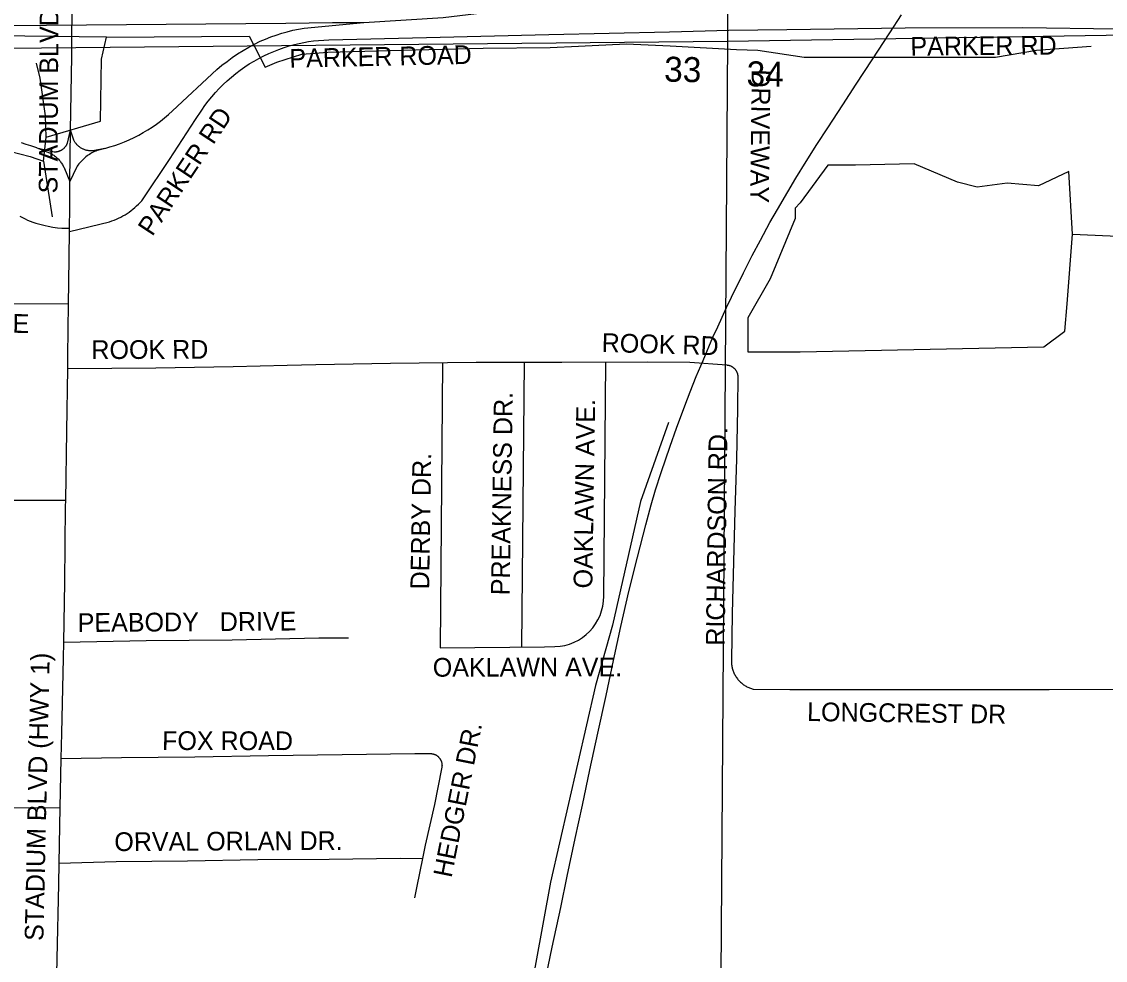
# Model space of a CAD drawing. Extents: x 1670563 to 1761545, y 515755 to 578944.
# Drawn here: x 1706695 to 1711032, y 535267 to 539024 of the extents above; entities that cross this region are included whole.
import ezdxf

# ---------------------------------------------------------------- set-up
doc = ezdxf.new("R2010")
doc.units = 0
for name, color, linetype in [('5_sectionlines', 7, 'Continuous'), ('62_text', 7, 'Continuous'), ('RR Tracks', 7, 'Continuous'), ('SHP_LINE', 7, 'Continuous'), ('STREETCL', 7, 'Continuous'), ('STRNAMES', 7, 'Continuous')]:
    doc.layers.add(name, color=color, linetype=linetype)

# ---------------------------------------------------------------- blocks, each defined once
blk = doc.blocks.new('RR TRACKS02')
at = {"layer": 'RR Tracks'}
for p, q in [((1710169.4, 538978.5), (1710217, 539050.8)), ((1710099.7, 538871.2), (1710169.4, 538978.5)), ((1710035, 538773.3), (1710099.7, 538871.2)), ((1709981, 538691), (1710035, 538773.3)), ((1709921, 538598.8), (1709981, 538691)), ((1709877.1, 538531.9), (1709921, 538598.8)), ((1709834.3, 538463.9), (1709877.1, 538531.9)), ((1709793.5, 538396.8), (1709834.3, 538463.9)), ((1709761.7, 538342.7), (1709793.5, 538396.8)), ((1709719.7, 538271.9), (1709761.7, 538342.7)), ((1709690.1, 538219.9), (1709719.7, 538271.9)), ((1709652.2, 538148.8), (1709690.1, 538219.9)), ((1709618.8, 538087.7), (1709652.2, 538148.8)), ((1709583.4, 538018.2), (1709618.8, 538087.7)), ((1709535.7, 537921.3), (1709583.4, 538018.2)), ((1709515.6, 537879.1), (1709535.7, 537921.3)), ((1709481.5, 537802.3), (1709515.6, 537879.1)), ((1709461.6, 537760.7), (1709481.5, 537802.3)), ((1709422.5, 537667.6), (1709461.6, 537760.7)), ((1709394.1, 537603.7), (1709422.5, 537667.6)), ((1709370.7, 537542), (1709394.1, 537603.7)), ((1709349.9, 537486.5), (1709370.7, 537542)), ((1709316.1, 537396.9), (1709349.9, 537486.5)), ((1709291.2, 537324.6), (1709316.1, 537396.9)), ((1709255.2, 537220.1), (1709291.2, 537324.6)), ((1709232.2, 537149.5), (1709255.2, 537220.1)), ((1709214.2, 537090.5), (1709232.2, 537149.5)), ((1709193.7, 537010.2), (1709214.2, 537090.5)), ((1709159.6, 536880.2), (1709193.7, 537010.2)), ((1709125.5, 536743.6), (1709159.6, 536880.2)), ((1709092.7, 536603.5), (1709125.5, 536743.6)), ((1709063.7, 536467.5), (1709092.7, 536603.5)), ((1709034, 536326.7), (1709063.7, 536467.5)), ((1709001.5, 536176.5), (1709034, 536326.7)), ((1708969.7, 536029.2), (1709001.5, 536176.5)), ((1708939.1, 535887.5), (1708969.7, 536029.2)), ((1708911, 535754.3), (1708939.1, 535887.5)), ((1708878.8, 535603.5), (1708911, 535754.3)), ((1708852.9, 535479.1), (1708878.8, 535603.5)), ((1708818.5, 535319.5), (1708852.9, 535479.1)), ((1708787.3, 535171.5), (1708818.5, 535319.5))]:
    blk.add_line(p, q, dxfattribs=at)

msp = doc.modelspace()

# ---------------------------------------------------------------- linework, layer by layer
at = {"layer": '5_sectionlines'}
for points in [[(1709518.6, 540606.4), (1709520.2, 538946.1), (1709482.2, 533710.3), (1709496, 528430.4), (1709444.2, 523180.6), (1709478, 517872.8)], [(1705537.2, 538907), (1709520.2, 538946.1), (1714908.5, 539031), (1716909.4, 538990.1)]]:
    msp.add_lwpolyline(points, dxfattribs=at)
at = {"layer": 'SHP_LINE'}
for points in [[(1705065, 538962), (1705852, 538968), (1705935, 538966), (1706017, 538955), (1706125, 538920), (1706217, 538865), (1706350, 538761), (1706438, 538658), (1706548, 538559), (1706647, 538506), (1706729, 538484), (1706782, 538466)], [(1707034, 538961), (1706162, 538972)], [(1706793, 538561), (1707010, 538625), (1707015, 538873), (1707034, 538961)], [(1707034, 538961), (1707606, 538965), (1707670, 538841), (1707716, 538861), (1707817, 538894), (1707921, 538902), (1708217, 538909), (1708542, 538917), (1708810, 538920), (1708924, 538925), (1709114, 538935), (1709291, 538927), (1709556, 538912), (1709642, 538909), (1709827, 538882), (1710150, 538882), (1710593, 538882), (1710757, 538910), (1710975, 538925)], [(1710901, 538173), (1711444, 538149), (1711464, 538173), (1711460, 538479), (1711472, 538519), (1711744, 538769), (1711772, 538805), (1711854, 538953)], [(1706782, 538466), (1706793, 538561), (1706791, 538647), (1706769, 538797), (1706755, 538858)], [(1706782, 538466), (1706817, 538243)], [(1710901, 538173), (1710886, 538424), (1710765, 538366), (1710639, 538377), (1710519, 538361), (1710440, 538382), (1710267, 538455), (1710032, 538450), (1709922, 538450), (1709811, 538298), (1709791, 538277), (1709791, 538236), (1709691, 537995), (1709602, 537838), (1709602, 537702), (1709811, 537702), (1710786, 537722), (1710870, 537785), (1710880, 537895), (1710901, 538173)], [(1709284, 537419), (1709172, 537104), (1709060, 536608), (1708992, 536367), (1708812, 535580), (1708664, 534769), (1708583, 534390)]]:
    msp.add_lwpolyline(points, dxfattribs=at)
at = {"layer": 'STREETCL'}
for points in [[(1706890.3, 538590), (1706895.5, 538884), (1706895.5, 538946.6), (1706898.9, 539207.3), (1706900.1, 539522.4), (1706900.9, 539595.2)], [(1708064.5, 539020.2), (1708382.3, 539039.7), (1708515.1, 539056)], [(1705918.1, 539003.6), (1706158, 539005.9), (1706477.2, 539007.6), (1706794.4, 539009.7), (1707114.6, 539012.4), (1707431.8, 539014.8), (1707752.8, 539017.2), (1707938.5, 539019.9), (1708064.5, 539020.2)], [(1707027.5, 538516.7), (1707047.6, 538522.2), (1707067.5, 538528.4), (1707087.2, 538535.2), (1707106.7, 538542.8), (1707125.9, 538551), (1707144.8, 538559.8), (1707163.4, 538569.3), (1707181.6, 538579.5), (1707199.5, 538590.2), (1707217, 538601.5), (1707234.1, 538613.5), (1707250.8, 538626), (1707267.1, 538639.1), (1707282.9, 538652.7), (1707298.2, 538666.9), (1707476.2, 538832.8), (1707496.3, 538849.1), (1707516.9, 538864.8), (1707538, 538879.9), (1707559.5, 538894.3), (1707581.4, 538908), (1707603.8, 538921.1), (1707626.5, 538933.4), (1707649.7, 538945.1), (1707670.8, 538954.1), (1707692.2, 538962.5), (1707713.9, 538970.2), (1707735.8, 538977.2), (1707757.9, 538983.5), (1707780.2, 538989), (1707802.7, 538993.9), (1707825.3, 538998), (1708064.5, 539020.2)], [(1707862.6, 538946.7), (1707924, 538950.9), (1708315.2, 538960.5), (1708805.4, 538972.3), (1709288.2, 538983), (1709525.3, 538989), (1709757, 538992.6), (1710231.3, 538999.3), (1710702.5, 539000.3), (1711079.7, 538994.7), (1711179.8, 538995.2), (1711616.2, 538996.7), (1712085.3, 539000.8), (1712089, 539000.8)], [(1706886.4, 538183.3), (1707047, 538222.8), (1707056.2, 538226), (1707065.3, 538229.4), (1707074.2, 538233.2), (1707083.1, 538237.2), (1707091.8, 538241.5), (1707100.3, 538246.2), (1707108.7, 538251.1), (1707116.9, 538256.3), (1707124.9, 538261.7), (1707132.7, 538267.5), (1707140.4, 538273.4), (1707147.8, 538279.7), (1707155, 538286.2), (1707162.1, 538292.9), (1707168.8, 538299.9), (1707175.4, 538307), (1707181.7, 538314.4), (1707286.9, 538472.1), (1707390.3, 538631.9), (1707415.8, 538669.7), (1707428.7, 538688), (1707442.1, 538705.8), (1707456.1, 538723.1), (1707470.7, 538739.9), (1707485.9, 538756.3), (1707501.7, 538772.1), (1707517.9, 538787.3), (1707534.7, 538802), (1707552, 538816.1), (1707569.7, 538829.6), (1707587.7, 538842.3), (1707606.2, 538854.4), (1707625, 538865.8), (1707644.2, 538876.6), (1707663.8, 538886.6), (1707683.7, 538896), (1707704, 538904.7), (1707724.5, 538912.7), (1707745.3, 538919.9), (1707766.3, 538926.4), (1707787.6, 538932.2), (1707806.2, 538936.6), (1707824.9, 538940.5), (1707843.7, 538943.9), (1707862.6, 538946.7)], [(1706755.8, 538519), (1706825, 538503.2), (1706826.8, 538503.1), (1706828.6, 538503.1), (1706830.4, 538503.1), (1706832.2, 538503.2), (1706834, 538503.3), (1706835.8, 538503.5), (1706837.6, 538503.8), (1706839.3, 538504.1), (1706841.1, 538504.5), (1706842.8, 538505), (1706844.6, 538505.5), (1706846.3, 538506.1), (1706847.9, 538506.7), (1706849.6, 538507.4), (1706851.2, 538508.1), (1706852.8, 538508.9), (1706854.4, 538509.8), (1706856, 538510.7), (1706857.5, 538511.6), (1706859, 538512.6), (1706860.4, 538513.7), (1706861.8, 538514.8), (1706863.2, 538515.9), (1706864.6, 538517.1), (1706865.9, 538518.4), (1706867.1, 538519.7), (1706868.3, 538521), (1706869.5, 538522.4), (1706870.6, 538523.8), (1706871.6, 538525.2), (1706872.7, 538526.7), (1706873.6, 538528.2), (1706874.5, 538529.8), (1706875.4, 538531.4), (1706876.2, 538533), (1706876.9, 538534.6), (1706877.6, 538536.3), (1706878.3, 538537.9), (1706890.3, 538590)], [(1706888.4, 538384), (1706890.3, 538590)], [(1707027.5, 538516.7), (1706986.1, 538507.4), (1706983.4, 538507.1), (1706980.7, 538506.8), (1706977.9, 538506.6), (1706975.2, 538506.6), (1706972.4, 538506.6), (1706969.7, 538506.7), (1706967, 538506.9), (1706964.3, 538507.2), (1706961.5, 538507.6), (1706958.8, 538508.1), (1706956.2, 538508.6), (1706953.5, 538509.3), (1706950.9, 538510), (1706948.3, 538510.9), (1706945.7, 538511.8), (1706943.1, 538512.8), (1706940.6, 538513.9), (1706938.2, 538515.1), (1706935.7, 538516.4), (1706933.4, 538517.8), (1706931, 538519.2), (1706928.8, 538520.7), (1706926.5, 538522.3), (1706924.3, 538524), (1706922.2, 538525.7), (1706920.2, 538527.5), (1706918.2, 538529.4), (1706916.3, 538531.4), (1706914.4, 538533.4), (1706912.6, 538535.5), (1706910.9, 538537.6), (1706909.2, 538539.8), (1706907.7, 538542), (1706906.2, 538544.3), (1706904.8, 538546.7), (1706903.4, 538549.1), (1706890.3, 538590)], [(1706755.8, 538519), (1706731.5, 538526.2), (1706712.8, 538532.2), (1706694.2, 538538.8)], [(1706755.8, 538519), (1706802.5, 538500.5), (1706806.2, 538498.8), (1706809.8, 538497.1), (1706813.4, 538495.2), (1706816.9, 538493.1), (1706820.3, 538491), (1706823.7, 538488.8), (1706827, 538486.4), (1706830.2, 538483.9), (1706833.3, 538481.3), (1706836.3, 538478.7), (1706839.2, 538475.9), (1706842.1, 538473), (1706844.8, 538470), (1706847.5, 538467), (1706850, 538463.8), (1706852.4, 538460.6), (1706854.7, 538457.2), (1706856.9, 538453.8), (1706859, 538450.4), (1706861, 538446.8), (1706862.8, 538443.2), (1706864.5, 538439.6), (1706866.1, 538435.9), (1706888.4, 538384)], [(1707027.5, 538516.7), (1707003, 538509.8), (1706997.5, 538507.9), (1706992.2, 538505.8), (1706986.9, 538503.5), (1706981.7, 538501.1), (1706976.5, 538498.4), (1706971.5, 538495.6), (1706966.6, 538492.6), (1706961.7, 538489.5), (1706957, 538486.1), (1706952.4, 538482.7), (1706947.9, 538479), (1706943.6, 538475.2), (1706939.4, 538471.3), (1706935.3, 538467.2), (1706931.3, 538463), (1706927.6, 538458.7), (1706923.9, 538454.2), (1706920.4, 538449.6), (1706917.1, 538444.9), (1706913.9, 538440.1), (1706888.4, 538384)], [(1706886.5, 538197.4), (1706887.5, 538277), (1706888.4, 538384)], [(1706688.2, 538244.9), (1706698.3, 538239.5), (1706708.6, 538234.4), (1706719, 538229.7), (1706729.5, 538225.3), (1706740.3, 538221.4), (1706751.1, 538217.8), (1706762.1, 538214.5), (1706773.1, 538211.7), (1706788.6, 538208.2), (1706801.7, 538204.9), (1706820.2, 538201.6), (1706839.1, 538199), (1706856.3, 538197.9), (1706886.5, 538197.4)], [(1706883.1, 537894.1), (1706884.2, 537978), (1706886.4, 538183.3)], [(1706886.4, 538183.3), (1706886.5, 538197.4)], [(1705788.9, 537896.7), (1705863.7, 537896.1), (1706423.4, 537896.1), (1706883.1, 537894.1)], [(1706879.6, 537636.2), (1706880.3, 537686.2), (1706883.1, 537894.1)], [(1706871.4, 537107.7), (1706876, 537385.1), (1706879.6, 537636.2)], [(1706879.6, 537636.2), (1707231.7, 537638.4), (1707541.6, 537643.9), (1707757.4, 537648.9), (1707873, 537651.5), (1708171.6, 537656.4), (1708513.5, 537660.5), (1708857, 537661.2), (1709200.9, 537662.7), (1709369, 537660.5), (1709516.9, 537649.7), (1709518.6, 537649.6), (1709520.2, 537649.4), (1709521.9, 537649.1), (1709523.5, 537648.8), (1709525.1, 537648.4), (1709526.7, 537648), (1709528.3, 537647.5), (1709529.9, 537647), (1709531.4, 537646.4), (1709533, 537645.7), (1709534.5, 537645), (1709535.9, 537644.2), (1709537.4, 537643.4), (1709538.8, 537642.6), (1709540.2, 537641.7), (1709541.6, 537640.7), (1709542.9, 537639.7), (1709544.2, 537638.7), (1709545.5, 537637.6), (1709546.7, 537636.5)], [(1708380, 537658.9), (1708370, 536517.7)], [(1708706, 537660.9), (1708696, 536521.4)], [(1709024.8, 536724.4), (1709024.8, 536724.4), (1709032.9, 537662)], [(1709546.7, 537636.5), (1709547.9, 537635.3), (1709549, 537634.1), (1709550.1, 537632.8), (1709551.1, 537631.5), (1709552.1, 537630.2), (1709553.1, 537628.8), (1709554, 537627.5), (1709554.9, 537626), (1709555.7, 537624.6), (1709556.4, 537623.1), (1709557.1, 537621.6), (1709557.8, 537620.1), (1709558.4, 537618.5), (1709558.9, 537617), (1709559.4, 537615.4), (1709559.9, 537613.8), (1709560.2, 537612.1), (1709560.6, 537610.5), (1709560.8, 537608.9), (1709561.1, 537607.2), (1709560.7, 537474.6), (1709555.5, 537272.5), (1709549.9, 537066.7), (1709544.7, 536862.4), (1709539.1, 536655.8), (1709535.7, 536466.7), (1709535.7, 536462.8), (1709535.9, 536459), (1709536.1, 536455.1), (1709536.5, 536451.2), (1709537, 536447.4), (1709537.7, 536443.6), (1709538.4, 536439.7), (1709539.3, 536436), (1709540.4, 536432.2), (1709541.5, 536428.5), (1709542.8, 536424.9), (1709544.2, 536421.2), (1709545.7, 536417.7), (1709547.3, 536414.1), (1709549.1, 536410.7), (1709550.9, 536407.3), (1709552.9, 536403.9), (1709555, 536400.7), (1709557.2, 536397.5), (1709559.5, 536394.3)], [(1706871.4, 537107.7), (1706431.1, 537107.7), (1705851.7, 537104)], [(1706863.5, 536541), (1706867.8, 536779.6), (1706871.1, 537084), (1706871.4, 537107.7)], [(1706863.5, 536541), (1707193.8, 536547.6), (1707537, 536550.3), (1707884.4, 536557.4), (1708003.8, 536557.7)], [(1706853.6, 536075.3), (1706855.8, 536175.8), (1706862.3, 536476.3), (1706863.5, 536541)], [(1708370, 536517.6), (1708787.5, 536522.4), (1708829.6, 536522.7), (1708829.6, 536522.7)], [(1709559.5, 536394.3), (1709561.9, 536391.3), (1709564.4, 536388.3), (1709567, 536385.4), (1709569.7, 536382.7), (1709572.5, 536380), (1709575.4, 536377.4), (1709578.4, 536374.9), (1709581.4, 536372.5), (1709584.6, 536370.2), (1709587.8, 536368), (1709591, 536365.9), (1709594.4, 536363.9), (1709597.8, 536362), (1709601.3, 536360.3), (1709604.8, 536358.7), (1709608.4, 536357.2), (1709612, 536355.8), (1709615.7, 536354.5), (1709619.4, 536353.4), (1709623.1, 536352.4), (1709769.2, 536351.2), (1710115.3, 536351.2), (1710461.1, 536351.2), (1710807.6, 536351.2), (1711155.9, 536352)], [(1706849.3, 535879.4), (1706853.6, 536075.3)], [(1706853.6, 536075.3), (1707094, 536079), (1707388.5, 536082.2), (1707683.2, 536087.5), (1707977.4, 536091.3), (1708268.3, 536094.5), (1708330.5, 536094.5)], [(1708330.5, 536094.5), (1708332.1, 536094.5), (1708333.8, 536094.4), (1708335.4, 536094.3), (1708337, 536094.1), (1708338.6, 536093.8), (1708340.2, 536093.5), (1708341.7, 536093.2), (1708343.3, 536092.8), (1708344.9, 536092.3), (1708346.4, 536091.8), (1708347.9, 536091.2), (1708349.4, 536090.6), (1708350.9, 536089.9), (1708352.3, 536089.2), (1708353.8, 536088.4), (1708355.1, 536087.6), (1708356.5, 536086.7), (1708357.8, 536085.8), (1708359.1, 536084.8), (1708360.4, 536083.8), (1708361.6, 536082.7), (1708362.8, 536081.6), (1708364, 536080.5), (1708365.1, 536079.3), (1708366.2, 536078.1), (1708367.2, 536076.8), (1708368.2, 536075.6), (1708369.1, 536074.2), (1708370, 536072.9), (1708370.9, 536071.5), (1708371.7, 536070.1), (1708372.4, 536068.7), (1708373.1, 536067.2), (1708373.8, 536065.7), (1708374.4, 536064.2), (1708374.9, 536062.7), (1708375.4, 536061.1), (1708375.8, 536059.6), (1708376.2, 536058), (1708376.6, 536056.4), (1708376.8, 536054.8), (1708377.1, 536053.2), (1708377.2, 536051.6), (1708377.3, 536050), (1708377.4, 536048.4), (1708377.4, 536046.7), (1708377.3, 536045.1), (1708377.2, 536043.5), (1708377, 536041.9), (1708376.8, 536040.3), (1708376.5, 536038.7), (1708376.2, 536037.1), (1708375.8, 536035.5), (1708375.3, 536034), (1708347.4, 535891.2), (1708310.4, 535727.7), (1708299.4, 535675)], [(1706431, 535877.6), (1706849.3, 535879.4)], [(1706844.9, 535656.1), (1706849.3, 535879.4)], [(1706832.4, 535028.9), (1706837.2, 535273), (1706843.2, 535571.4), (1706844.9, 535656.1)], [(1706844.9, 535656.1), (1707072.6, 535662.2), (1707358.9, 535665.6), (1707640.2, 535670.2), (1707925.6, 535672.4), (1708210, 535675.8), (1708299.4, 535675)], [(1708299.4, 535675), (1708276.3, 535564.5), (1708267.4, 535517.8)]]:
    msp.add_lwpolyline(points, dxfattribs=at)
msp.add_arc((1708824.3, 536723.1), 200.4, 271.503, 0.36, dxfattribs=at)

# ---------------------------------------------------------------- block references
msp.add_blockref('RR TRACKS02', (0, 0), dxfattribs=at)

# ---------------------------------------------------------------- texts
at = {"layer": '62_text'}
for s, rotation, p in [('33', 358.9319, (1709265.8, 538783.8)), ('34', 358.9328, (1709595.6, 538765.4))]:
    msp.add_text(s, height=100, rotation=rotation, dxfattribs=at).set_placement(p)
at = {"layer": 'STRNAMES'}
for s, rotation, p in [('STADIUM BLVD (HWY 1)', 89.6807, (1706838.3, 538336.2)), ('PARKER RD', 0.4287, (1710252.4, 538887.6)), ('PARKER ROAD', 1.2262, (1707767.2, 538839.2)), ('DRIVEWAY', 269.251, (1709617.4, 538833.2)), ('PARKER RD', 56.386, (1707217.8, 538161.3)), ('STADIUM SQUARE', 358.7895, (1705822.2, 537796.5)), ('ROOK RD', 358.3316, (1709015.6, 537702.2)), ('ROOK RD', 0.1545, (1706974.1, 537673.5)), ('PREAKNESS DR.', 89.1167, (1708648.1, 536727.7)), ('OAKLAWN AVE.', 89.1167, (1708978.8, 536755)), ('RICHARDSON RD.', 89.251, (1709508.5, 536526)), ('DERBY DR.', 89.1167, (1708325.8, 536751.2)), ('PEABODY   DRIVE', 0.4095, (1706919.5, 536581.1)), ('STADIUM BLVD (HWY 1)', 88.7289, (1706781.9, 535344.4)), ('OAKLAWN AVE.', 0.1167, (1708340.5, 536402.3)), ('LONGCREST DR', 359.251, (1709838.3, 536224.9)), ('HEDGER DR.', 78.7041, (1708415.2, 535595)), ('FOX ROAD', 359.9239, (1707257.1, 536108.9)), ('ORVAL ORLAN DR.', 0.3011, (1707066, 535704.4))]:
    msp.add_text(s, height=75, rotation=rotation, dxfattribs=at).set_placement(p)

doc.saveas('drawing.dxf')
